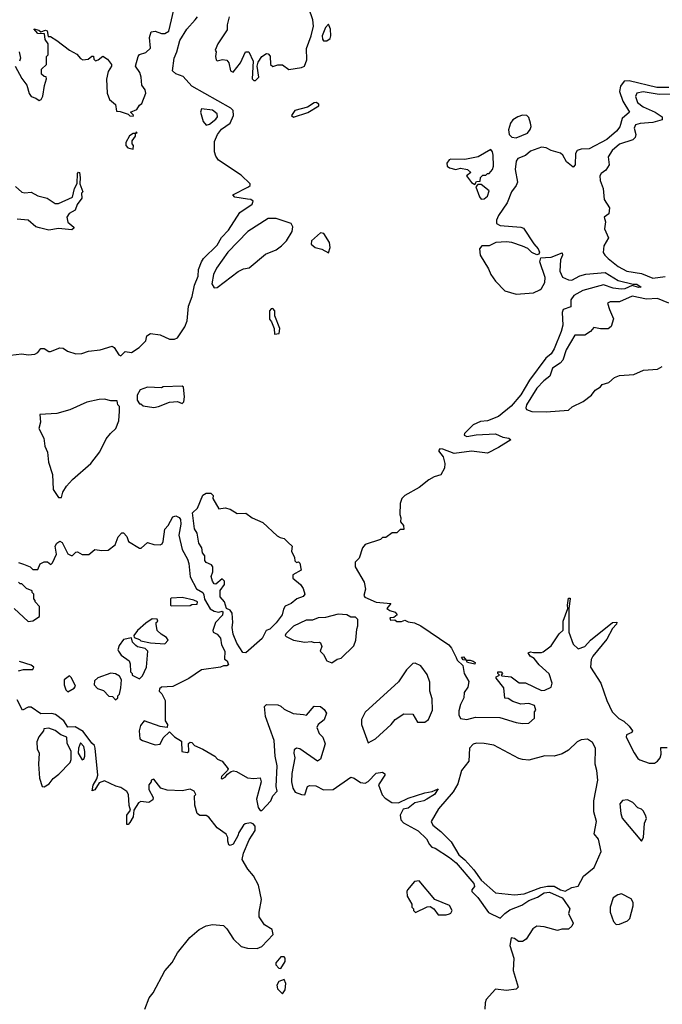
# Model space of a CAD drawing. Extents: x 2494106 to 2685573, y 758056 to 915185.
# Tile 260 of 507: x 2604552 to 2608595, y 831855 to 838047. Entities that reach past the tile are written whole.
import ezdxf

# ---------------------------------------------------------------- set-up
doc = ezdxf.new("R2010")
doc.units = 0

msp = doc.modelspace()

# ---------------------------------------------------------------- linework, layer by layer
at = {"layer": '0CON05XD'}
for points in [[(2605105, 837797.5), (2605130, 837765), (2605130, 837755), (2605108.3, 837721.7), (2605097, 837673), (2605102.5, 837585), (2605116.7, 837545), (2605154.1, 837514.1), (2605161.7, 837471.7), (2605185, 837470), (2605233.6, 837453.6), (2605245, 837442.5), (2605265, 837440), (2605267, 837447), (2605250, 837465), (2605288.3, 837481.7), (2605305, 837510), (2605320, 837520), (2605346.2, 837585), (2605341.2, 837605), (2605321.2, 837635), (2605316.1, 837686.1), (2605306.7, 837715), (2605280, 837755), (2605297.5, 837815), (2605305, 837827.5), (2605345, 837841.2), (2605375, 837867.5), (2605368.6, 837935), (2605378.8, 837971.2), (2605405, 837974.3), (2605445, 837960), (2605465, 837959.5), (2605491.1, 837975), (2605529.5, 838145)], [(2605870, 838065), (2605857.5, 838015), (2605856.4, 837983.6), (2605797.5, 837895), (2605782.5, 837855), (2605787.5, 837845), (2605783.3, 837815), (2605787.5, 837795), (2605795, 837787.5), (2605827, 837797), (2605855, 837792.5), (2605866.7, 837775), (2605877.5, 837725), (2605895, 837717.5), (2605942, 837775), (2605973.3, 837845), (2605993.6, 837843.6), (2606021.2, 837785), (2606014.2, 837675), (2606023.9, 837663.9), (2606035, 837663.8), (2606055.7, 837685), (2606046, 837755), (2606051.4, 837778.6), (2606075, 837816.2), (2606105, 837833.3), (2606115, 837832.5), (2606127.7, 837817.7), (2606130, 837765), (2606145, 837752), (2606175, 837762), (2606205, 837762.5), (2606245, 837732.5), (2606325, 837745.4), (2606344.4, 837755), (2606358.2, 837795), (2606357.1, 837865), (2606384.6, 837945.4), (2606400, 838005), (2606397.1, 838045), (2606371.7, 838118.3)], [(2604495, 835936.7), (2604565, 835946.2), (2604605, 835938.8), (2604646.1, 835943.9), (2604665.9, 835954.1), (2604685, 835980), (2604705, 835978.8), (2604735, 835960), (2604745, 835960), (2604805, 835983.8), (2604825, 835981.2), (2604852.7, 835962.7), (2604905, 835945.8), (2604943, 835947), (2604985, 835962.9), (2605058.7, 835971.3), (2605133.9, 835993.9), (2605146.1, 835986.1), (2605175, 835940), (2605187.1, 835932.9), (2605215, 835960), (2605255, 835954), (2605303.3, 835985), (2605345, 836027.5), (2605350.8, 836059.2), (2605375, 836072.5), (2605435, 836064.2), (2605495, 836037.5), (2605525, 836037.5), (2605545, 836045.8), (2605590.6, 836115), (2605606.4, 836153.6), (2605613.3, 836245), (2605637.5, 836305), (2605651.7, 836378.3), (2605675.5, 836434.5), (2605677.1, 836475), (2605695.7, 836525), (2605709.2, 836545), (2605795, 836628.8), (2605822.5, 836677.5), (2605865, 836724), (2605936, 836835), (2606015, 836886.7), (2606020, 836905), (2606006.7, 836915), (2605985, 836918.1), (2605905, 836930), (2605893.3, 836945), (2605992, 836995), (2606002.5, 837005), (2606002.9, 837015), (2605945, 837069.7), (2605802.5, 837162.5), (2605785, 837188.9), (2605777.4, 837215), (2605778.5, 837281.5), (2605795.4, 837325), (2605822.3, 837357.7), (2605875, 837395.8), (2605898, 837445), (2605895, 837475.8), (2605881.1, 837491.1), (2605635, 837628.1), (2605580.3, 837690.3), (2605535, 837706), (2605512.5, 837725), (2605523.6, 837805), (2605541.4, 837845), (2605558.6, 837915), (2605603.7, 837986.3), (2605656, 838045), (2605670, 838065)], [(2604524.2, 837754.2), (2604565, 837677.5), (2604597.5, 837635), (2604611.7, 837581.7), (2604625, 837563.3), (2604653.6, 837553.6), (2604675, 837537.5), (2604687.5, 837545), (2604696.7, 837565), (2604707, 837633), (2604720, 837675), (2604718.3, 837688.3), (2604705, 837690), (2604690, 837705), (2604690, 837735), (2604720, 837765), (2604720, 837815), (2604730, 837825), (2604730, 837895), (2604713, 837923), (2604708.3, 837958.3), (2604665, 837960), (2604641.7, 837988.3), (2604671.7, 837981.7), (2604685, 837970), (2604715, 837980), (2604725, 837977.5), (2604731.7, 837941.7), (2604745, 837940), (2604786.1, 837916.1), (2604864.2, 837854.2), (2604910.7, 837830.7), (2604935, 837802.5), (2604950, 837795), (2604981.7, 837798.3), (2605005, 837817.5), (2605016.7, 837816.7), (2605018.3, 837798.3), (2605028.3, 837788.3), (2605046.1, 837793.9), (2605075, 837816.7), (2605105, 837797.5)], [(2606485, 837913.8), (2606505, 837928.8), (2606509.4, 837945), (2606506.6, 837986.6), (2606495, 838017.5), (2606475, 837997.5), (2606454, 837945), (2606456.2, 837925), (2606464.1, 837914.1), (2606485, 837913.8)], [(2604547.5, 837845), (2604557.5, 837805), (2604550, 837785)], [(2608635, 837619.6), (2608560.4, 837620.4), (2608387.2, 837662.8), (2608355, 837659.2), (2608331.9, 837628.1), (2608324.6, 837595), (2608346.2, 837535), (2608387.5, 837465), (2608342.5, 837425), (2608327.1, 837372.9), (2608307.1, 837345), (2608245, 837293.1), (2608135, 837234.2), (2608085, 837233.5), (2608060, 837225), (2608048.5, 837205), (2608046.4, 837133.6), (2608035, 837118.8), (2607991.9, 837151.9), (2607970, 837195), (2607955, 837206.7), (2607895, 837223.5), (2607865, 837240), (2607835, 837244.4), (2607765, 837220.8), (2607735, 837192), (2607685.7, 837174.3), (2607675, 837156.7), (2607668.8, 837105), (2607684.5, 837025.5), (2607674.4, 837005), (2607645.3, 836964.7), (2607618.7, 836895), (2607564.6, 836815), (2607551.8, 836785), (2607552.5, 836765), (2607575, 836752.2), (2607705, 836742.5), (2607721.2, 836735), (2607786.2, 836636.2), (2607813.3, 836605), (2607822.5, 836585), (2607818.3, 836571.7), (2607805, 836567.5), (2607775, 836583.3), (2607748.8, 836608.8), (2607715, 836622), (2607647.5, 836645), (2607615, 836649.5), (2607546.7, 836645), (2607505, 836624.3), (2607460, 836625), (2607444.5, 836605.5), (2607448.1, 836565), (2607500.5, 836480.5), (2607515, 836443.3), (2607545, 836401.5), (2607605, 836340.8), (2607675, 836320.8), (2607785, 836330), (2607825, 836346.9), (2607835, 836357.1), (2607855.4, 836395), (2607857.8, 836425), (2607823.3, 836525), (2607830, 836550), (2607859.3, 836550.7), (2607895.7, 836554.3), (2607965, 836580), (2607967.5, 836565), (2607953.8, 836536.2), (2607949.4, 836465), (2607967.8, 836427.8), (2608005, 836410.4), (2608025, 836407.9), (2608075, 836436.4), (2608113.5, 836446.5), (2608235, 836456.7), (2608316.7, 836406.7), (2608412.5, 836382.5), (2608435, 836382.5), (2608462.5, 836365), (2608445, 836362.2), (2608405, 836374.4), (2608358.8, 836355), (2608335, 836352.5), (2608285, 836359.2), (2608225, 836379.6), (2608095, 836344.1), (2608038.3, 836311.7), (2608020, 836285), (2608019.1, 836240.9), (2607970.8, 836225), (2607965.7, 836205), (2607968.5, 836125), (2607959.1, 836085), (2607915, 835976.9), (2607894.7, 835945.3), (2607862.8, 835917.2), (2607759.6, 835780.4), (2607705, 835687.5), (2607645, 835615.6), (2607565, 835551.9), (2607495, 835524.2), (2607451.1, 835518.9), (2607405, 835498.6), (2607351.2, 835445), (2607347.5, 835435), (2607365, 835426.2), (2607424.3, 835435.7), (2607545, 835442), (2607591.7, 835421.7), (2607630, 835415), (2607642.5, 835405), (2607564.6, 835355.4), (2607495, 835320), (2607395, 835333.2), (2607285, 835318.5), (2607215, 835345.5), (2607195, 835347.1), (2607187.1, 835335), (2607216.7, 835296.7), (2607225.8, 835255.8), (2607224.2, 835225.8), (2607200.9, 835185), (2607158.8, 835171.2)], [(2608715, 837580.3), (2608575, 837576.5), (2608475, 837592.1), (2608434.6, 837585.4), (2608425.7, 837564.3), (2608439.4, 837525), (2608475, 837497.9), (2608550.8, 837465), (2608594.2, 837435), (2608593.1, 837416.9), (2608535, 837399.2), (2608456.2, 837393.8), (2608426, 837385), (2608416.9, 837365), (2608427.3, 837325), (2608424.4, 837305), (2608408.7, 837291.3), (2608326.3, 837263.7), (2608279.2, 837225), (2608254, 837185), (2608260, 837135), (2608238.8, 837101.2), (2608210.7, 837079.3), (2608202.5, 837065), (2608203.3, 837035), (2608223.3, 836985), (2608230, 836915), (2608263, 836863), (2608257.5, 836825), (2608230, 836805), (2608236.7, 836775), (2608230.7, 836730.7), (2608256.7, 836675), (2608227.5, 836625), (2608223.6, 836583.6), (2608232.5, 836565), (2608253.3, 836545), (2608318, 836495), (2608371.2, 836465), (2608465, 836451.5), (2608535, 836420.8), (2608612, 836432)], [(2605725, 837384), (2605745, 837389.2), (2605785, 837421.4), (2605795.5, 837435), (2605794.3, 837455), (2605765, 837476.7), (2605695, 837486), (2605688.8, 837465), (2605705.9, 837405.9), (2605725, 837384)], [(2606275, 837433.3), (2606365, 837463.1), (2606433.3, 837505), (2606433.3, 837515), (2606417.5, 837525), (2606405, 837524), (2606363, 837497), (2606282.5, 837475), (2606262.5, 837445), (2606275, 837433.3)], [(2607675, 837303.3), (2607747, 837333), (2607764.2, 837355.8), (2607770, 837375), (2607766.5, 837395), (2607755, 837432), (2607742, 837445), (2607715, 837445.8), (2607685, 837436.8), (2607655, 837416.8), (2607640.6, 837395), (2607627.3, 837355), (2607630.6, 837325), (2607648.3, 837308.3), (2607675, 837303.3)], [(2605265, 837232.5), (2605267.5, 837255), (2605260, 837265), (2605260, 837285), (2605280, 837315), (2605280, 837330), (2605290, 837335), (2605285, 837340), (2605280, 837330), (2605265, 837330), (2605243.6, 837316.4), (2605220, 837275), (2605220, 837255), (2605231.7, 837241.7), (2605265, 837232.5)], [(2607415, 837010), (2607425, 837030), (2607448.3, 837031.7), (2607450, 837055), (2607465, 837070), (2607485, 837070), (2607495, 837080), (2607505, 837080), (2607527.5, 837105), (2607532.5, 837125), (2607530, 837195), (2607527.5, 837215), (2607515, 837230), (2607436.4, 837183.6), (2607353, 837167), (2607265, 837168.9), (2607254, 837165), (2607239.2, 837145), (2607242, 837125), (2607255.9, 837114.1), (2607295, 837104.4), (2607325, 837113.3), (2607370, 837105), (2607390, 837085), (2607362.5, 837065), (2607395, 837022.5), (2607415, 837010)], [(2604525, 836996.9), (2604565, 836962.5), (2604585, 836958.6), (2604625, 836962.9), (2604665, 836939.2), (2604725, 836924), (2604775, 836891.2), (2604795, 836890), (2604885, 836930), (2604896.9, 836985), (2604912.9, 837017.1), (2604915, 837080), (2604922, 837088), (2604927.1, 837085), (2604932.5, 837055), (2604930, 837015), (2604950, 836965), (2604940, 836955), (2604943.8, 836925), (2604913.3, 836885), (2604901.2, 836848.8), (2604862.1, 836827.9), (2604847.5, 836805), (2604855, 836772.5), (2604891.7, 836741.7), (2604892.5, 836735), (2604880, 836725), (2604795, 836733.8), (2604736.1, 836723.9), (2604677, 836737), (2604653.9, 836743.9), (2604605, 836786.7), (2604535, 836793.3)], [(2607455, 836917.5), (2607475, 836921.2), (2607495, 836937.5), (2607505, 836970), (2607455, 837010), (2607435, 837010), (2607422.5, 836995), (2607445, 836932.5), (2607455, 836917.5)], [(2605775, 836360), (2605795, 836362.2), (2605927.1, 836462.9), (2605960.7, 836479.3), (2605995, 836486.5), (2606098.4, 836571.6), (2606165, 836600.4), (2606198.9, 836625), (2606230, 836655), (2606266.9, 836715), (2606270, 836745), (2606259.2, 836765), (2606165, 836796.4), (2606115, 836797.1), (2605986.2, 836715), (2605862, 836585), (2605789.2, 836485), (2605770.8, 836445), (2605761.4, 836385), (2605775, 836360)], [(2606495, 836580), (2606505.6, 836615), (2606501.9, 836645), (2606465, 836701.2), (2606444.2, 836705.8), (2606386.7, 836655), (2606386.2, 836635), (2606411.2, 836615), (2606453.5, 836603.5), (2606495, 836580)], [(2608635, 836264.1), (2608565, 836292.7), (2608495, 836288.4), (2608405, 836307.5), (2608325, 836272), (2608267, 836273), (2608250, 836265), (2608262.5, 836225), (2608287.5, 836165), (2608273, 836117), (2608255, 836102.5), (2608205, 836102.5), (2608165, 836110), (2608143.9, 836086.1), (2608107.7, 836062.3), (2608045, 836062), (2607989.1, 835970.9), (2607969.4, 835905), (2607952.9, 835887.1), (2607904.3, 835855), (2607887.5, 835805), (2607848.6, 835775), (2607805, 835729.4), (2607740, 835625), (2607735.8, 835605.8), (2607741.2, 835595), (2607773.2, 835583.2), (2607865, 835580.8), (2608005, 835590.8), (2608027.7, 835612.3), (2608096.7, 835645), (2608150, 835685), (2608172.3, 835717.7), (2608205, 835737.5), (2608217, 835753), (2608257.5, 835765), (2608295, 835797.5), (2608325, 835808.8), (2608415, 835816.2), (2608477.3, 835842.7), (2608565, 835850), (2608595, 835866.2)], [(2606155, 836070), (2606185, 836072.5), (2606188.8, 836105), (2606157.5, 836185), (2606157.5, 836215), (2606145, 836230), (2606135, 836227.5), (2606122.5, 836215), (2606123, 836163), (2606137, 836147), (2606152.5, 836105), (2606155, 836070)], [(2605395, 835607.5), (2605425, 835613.3), (2605495, 835642.5), (2605545, 835646.7), (2605575, 835633.3), (2605585, 835643.3), (2605589.1, 835675), (2605582.5, 835735), (2605575, 835742.5), (2605455, 835737.5), (2605445, 835732.5), (2605355, 835736.7), (2605310.7, 835719.3), (2605290, 835685), (2605290, 835655), (2605305, 835630), (2605315, 835630), (2605328.3, 835618.3), (2605395, 835607.5)], [(2604795, 835041.4), (2604815, 835042.5), (2604824.2, 835075.8), (2604845.9, 835114.1), (2604884.1, 835155.9), (2605000, 835255), (2605055, 835330), (2605095, 835410), (2605122.5, 835445), (2605157.5, 835475), (2605176.4, 835523.6), (2605180, 835585), (2605180, 835615), (2605170, 835625), (2605165, 835650), (2605125, 835650), (2605085, 835660), (2605051.7, 835658.3), (2604975, 835641.2), (2604866.4, 835593.6), (2604785, 835570), (2604677.5, 835565), (2604682.7, 835515), (2604672.5, 835475), (2604704.5, 835415), (2604710, 835365), (2604727.4, 835327.4), (2604733.5, 835263.5), (2604757.2, 835187.3), (2604762.8, 835092.7), (2604795, 835041.4)], [(2607158.8, 835171.2), (2607125, 835153.2), (2607066, 835104), (2606975, 835054.6), (2606955.4, 835035), (2606944.6, 835005), (2606943.8, 834935), (2606950, 834915), (2606948.3, 834888.3), (2606967.5, 834865), (2606968.3, 834841.7), (2606945, 834840), (2606925, 834820), (2606895, 834820), (2606855, 834790), (2606835, 834790), (2606821.7, 834778.3), (2606725, 834746.2), (2606709.2, 834725), (2606688.6, 834661.4), (2606663.3, 834635), (2606663, 834607), (2606719.3, 834509.3), (2606726.7, 834465), (2606717.5, 834425), (2606722.5, 834415), (2606793.6, 834383.6), (2606886.1, 834376.1), (2606862.5, 834345), (2606880.5, 834330.5), (2606915, 834320), (2606927.5, 834305), (2606905, 834287.5), (2606880, 834285), (2606885, 834270), (2606911.7, 834271.7), (2606925, 834262.5), (2606955, 834262.5), (2606975, 834270), (2606995, 834260), (2607035, 834253.8), (2607075, 834234.2), (2607251.2, 834115), (2607268.8, 834095), (2607297.5, 834035), (2607305, 834020), (2607340, 833985), (2607347.5, 833935), (2607377.5, 833885), (2607371.7, 833848.3), (2607347.5, 833815), (2607347, 833783), (2607325, 833740), (2607315, 833700), (2607313.8, 833675), (2607325, 833652.5), (2607365, 833646.7), (2607420.3, 833659.7), (2607571.7, 833658.3), (2607675, 833626.7), (2607715, 833620), (2607755, 833622.5), (2607790, 833655), (2607790, 833695), (2607800, 833705), (2607790, 833735), (2607755, 833747.5), (2607705, 833742.5), (2607655, 833760), (2607625, 833777.5), (2607605, 833780), (2607597.5, 833845), (2607550, 833905), (2607550, 833915), (2607570, 833925), (2607560, 833935), (2607560, 833945), (2607580, 833945), (2607590, 833935), (2607580, 833925), (2607585, 833920), (2607645, 833913.8), (2607695, 833876.2), (2607735, 833875.7), (2607835, 833828), (2607855, 833830), (2607895, 833850), (2607902.5, 833875), (2607883, 833933), (2607820.7, 833990.7), (2607789.5, 834029.5), (2607764.1, 834044.1), (2607750, 834065), (2607765, 834072.5), (2607785, 834067.5), (2607835, 834067.5), (2607845, 834072.5), (2607895, 834110), (2607945.8, 834184.2), (2607971.7, 834208.3), (2607970.8, 834265), (2608000, 834345), (2607997.5, 834365), (2608005, 834410), (2608015, 834410), (2608016, 834405), (2608006.7, 834345), (2608007.5, 834195), (2608035, 834120), (2608065, 834090), (2608107.5, 834105), (2608142.5, 834145), (2608282.5, 834255), (2608308.3, 834258.3), (2608306.7, 834245), (2608280.8, 834219.2), (2608245, 834151.2), (2608157.5, 834045), (2608147, 834023), (2608142.5, 833975), (2608208.1, 833875), (2608246.2, 833765), (2608278.8, 833695), (2608321.7, 833651.7), (2608352, 833635), (2608386.7, 833605), (2608407.5, 833575), (2608402.5, 833565), (2608370.6, 833549.4), (2608368, 833535), (2608417.4, 833437.4), (2608441.1, 833401.1), (2608453, 833393), (2608512.1, 833372.1), (2608545, 833370.6), (2608565, 833383.3), (2608581.5, 833405), (2608587.9, 833427.9), (2608585, 833470), (2608625, 833469.4)], [(2605975, 834064.2), (2605955, 834067.5), (2605917.1, 834125), (2605895, 834182.5), (2605888, 834225), (2605893.8, 834255), (2605888.8, 834315), (2605875, 834333.8), (2605853.3, 834345), (2605840, 834385), (2605813.6, 834416.4), (2605813, 834457), (2605840, 834495), (2605840, 834515), (2605825, 834530), (2605785, 834497.5), (2605775, 834500), (2605764.4, 834515), (2605755.8, 834545), (2605766.7, 834575), (2605766.4, 834606.4), (2605759.3, 834619.3), (2605725, 834633.8), (2605716.2, 834645), (2605716.7, 834675), (2605702, 834695), (2605698, 834725), (2605678.6, 834755), (2605667.5, 834817.5), (2605652.5, 834845), (2605640, 834945), (2605671.2, 834975), (2605705, 835057.5), (2605725, 835070), (2605755, 835070), (2605770, 835055), (2605767.5, 835035), (2605805, 834970), (2605845, 834976.2), (2605875, 834968.8), (2605920.7, 834940.7), (2605975, 834942.5), (2606014.1, 834914.1), (2606081.2, 834885), (2606170.9, 834800.9), (2606190, 834790), (2606216.7, 834785), (2606240, 834760), (2606266.2, 834735), (2606262.5, 834705), (2606280, 834665), (2606283, 834643), (2606293, 834633), (2606306.7, 834636.7), (2606315, 834630), (2606322.5, 834585), (2606270, 834555), (2606270, 834535), (2606317.5, 834495), (2606335, 834470), (2606345, 834433.3), (2606335, 834420), (2606295.8, 834404.2), (2606260, 834375), (2606222.3, 834357.7), (2606210.9, 834339.1), (2606202.9, 834305), (2606165, 834254.2), (2606126.2, 834215), (2606102.5, 834205), (2606077.5, 834155), (2605975, 834064.2)], [(2604575, 834622.5), (2604617, 834607), (2604635, 834590), (2604665, 834590), (2604680, 834625), (2604705, 834636.7), (2604726.7, 834636.7), (2604748.3, 834621.7), (2604758.3, 834631.7), (2604782.5, 834685), (2604776, 834735), (2604785.8, 834754.2), (2604805, 834767.5), (2604818.3, 834758.3), (2604855, 834687.5), (2604875, 834677.5), (2604885, 834677.5), (2604905, 834697.5), (2604915, 834700), (2604945, 834683.3), (2604986.2, 834683.8), (2605025, 834716), (2605067.7, 834707.7), (2605108.3, 834711.7), (2605152.5, 834745), (2605171.2, 834795), (2605195, 834818.8), (2605205, 834820), (2605225, 834796.7), (2605236, 834765), (2605305, 834723.8), (2605315.8, 834724.2), (2605355, 834758), (2605395.7, 834745.7), (2605435.8, 834744.2), (2605448.3, 834751.7), (2605454.5, 834765.5), (2605465, 834843.8), (2605486.7, 834865), (2605515, 834920), (2605535, 834926.2), (2605555, 834916.2), (2605562.7, 834902.7), (2605565.6, 834874.4), (2605554, 834805), (2605573.8, 834715), (2605607.5, 834655), (2605616.4, 834626.4), (2605623.6, 834543.6), (2605665, 834467.5), (2605703.8, 834445), (2605709.7, 834429.7), (2605713.6, 834403.6), (2605751.1, 834341.1), (2605776.2, 834326.2), (2605805, 834321.9), (2605825, 834326.2), (2605830, 834320), (2605827.6, 834302.4), (2605784.2, 834255), (2605767.5, 834205), (2605770, 834195), (2605795, 834183.3), (2605815, 834156.7), (2605820.8, 834115), (2605842, 834075), (2605840, 834025), (2605857.5, 834015), (2605865, 833990), (2605855, 833982.5), (2605835, 833983.3), (2605815.5, 833974.5), (2605695, 833957.5), (2605615.5, 833904.5), (2605515, 833852.5), (2605445, 833850), (2605431.7, 833838.3), (2605430, 833825), (2605447, 833807), (2605466.1, 833766.1), (2605467, 833637), (2605482.5, 833615), (2605480, 833595), (2605435, 833602.5), (2605335, 833637.5), (2605312.3, 833607.7), (2605303.8, 833575), (2605307.5, 833525), (2605325, 833513.3), (2605405, 833487.5), (2605435, 833490), (2605455, 833530), (2605495, 833567.5), (2605526, 833536), (2605568.8, 833508.8), (2605572.5, 833445), (2605605, 833437.5), (2605616.7, 833445), (2605613.8, 833495), (2605625, 833503.8), (2605635, 833501.2), (2605652.6, 833482.6), (2605705, 833460), (2605778.8, 833415), (2605796.9, 833396.9), (2605825.8, 833385), (2605862.5, 833335), (2605860, 833325), (2605821.7, 833288.3), (2605820, 833275), (2605825, 833272.5), (2605845, 833282.5), (2605858.3, 833301.7), (2605881.7, 833318.3), (2605897.7, 833322.3), (2605915, 833318.9), (2605985, 833278.5), (2606025, 833274.4), (2606065, 833280), (2606071.1, 833255), (2606040.8, 833145), (2606052.8, 833092.8), (2606065, 833074), (2606075, 833074), (2606132, 833135), (2606145, 833166.7), (2606171.2, 833195), (2606166.2, 833225), (2606170.9, 833355), (2606158.9, 833415), (2606153.6, 833513.6), (2606098.8, 833665), (2606093, 833727), (2606105, 833740), (2606175, 833737.5), (2606195, 833730), (2606215, 833710), (2606273, 833683), (2606337, 833677), (2606356.1, 833673.9), (2606405, 833730), (2606445, 833727.5), (2606468.3, 833708.3), (2606482.5, 833685), (2606467, 833643), (2606430, 833615), (2606421.2, 833595), (2606435, 833557.5), (2606460, 833535), (2606472.7, 833492.7), (2606445, 833396.7), (2606425, 833383.8), (2606315, 833462.5), (2606294.1, 833465.9), (2606278.8, 833455), (2606275.8, 833435), (2606282.5, 833405), (2606263.1, 833306.9), (2606261.2, 833255), (2606270.8, 833215), (2606285, 833188.8), (2606325, 833174), (2606345, 833173.3), (2606362.5, 833225), (2606375, 833230), (2606415, 833228.8), (2606464, 833204), (2606523.3, 833206.7), (2606635, 833283.5), (2606656.6, 833276.6), (2606695, 833250), (2606725, 833245.7), (2606745, 833255.8), (2606795, 833307.8), (2606833.9, 833313.9), (2606850, 833305), (2606848.8, 833295), (2606809.4, 833235), (2606832.4, 833172.4), (2606850.7, 833150.7), (2606893.8, 833123.8), (2606935, 833122.2), (2606995, 833150.9), (2607101.2, 833185), (2607147.3, 833192.7), (2607185, 833210), (2607161.2, 833175), (2607113.8, 833145), (2607095, 833134.3), (2607038.8, 833121.2), (2606995, 833088.9), (2606965, 833082), (2606945.7, 833045), (2606950, 833015), (2606967.1, 832997.1), (2607059.2, 832945), (2607111.2, 832895), (2607129.3, 832859.3), (2607145, 832842.5), (2607165, 832836.2), (2607255, 832779.1), (2607296.9, 832745), (2607408.5, 832615), (2607414, 832595), (2607397.5, 832575), (2607397.5, 832565), (2607435, 832526.7), (2607501.9, 832431.9), (2607575, 832397.5), (2607604.3, 832425.7), (2607635, 832449.3), (2607711.6, 832478.4), (2607755, 832508.4), (2607810.6, 832529.4), (2607850.8, 832555), (2607885, 832559.6), (2607964, 832525), (2607974.2, 832515), (2608012.5, 832455), (2608004.2, 832425), (2608034.4, 832365), (2608025, 832345.8), (2608005, 832328.1), (2607962.3, 832327.7), (2607935, 832320), (2607851.7, 832341.7), (2607805, 832345.7), (2607781.2, 832328.8), (2607738.9, 832265), (2607715, 832249.5), (2607690.7, 832250.7), (2607665, 832268.8), (2607645, 832272.5), (2607635.6, 832225), (2607660.4, 832145), (2607657, 832067), (2607687.3, 831962.7), (2607675, 831950.8), (2607615, 831941.8), (2607545, 831950), (2607487.1, 831885), (2607480, 831865), (2607478.6, 831825)], [(2604545, 834632.5), (2604575, 834622.5)], [(2604517.5, 834345), (2604605, 834263.3), (2604635, 834266.7), (2604676.4, 834293.6), (2604677, 834357), (2604650, 834385), (2604650, 834395), (2604640, 834405), (2604640, 834435), (2604630, 834445), (2604630, 834455), (2604595, 834470), (2604565, 834500), (2604555, 834500), (2604545, 834510)], [(2605505, 834360), (2605625, 834362.5), (2605635, 834370), (2605668.3, 834371.7), (2605670, 834385), (2605647, 834397), (2605575, 834412.5), (2605505, 834410), (2605500, 834405), (2605500, 834365), (2605505, 834360)], [(2605465, 834122.5), (2605486.7, 834145), (2605475, 834162.5), (2605441.7, 834181.7), (2605417.5, 834205), (2605410, 834245), (2605410, 834255), (2605420, 834265), (2605417, 834277), (2605385, 834280), (2605345, 834252.5), (2605293.6, 834206.4), (2605270, 834175), (2605271.7, 834161.7), (2605305, 834150), (2605315, 834140), (2605375, 834127.5), (2605465, 834122.5)], [(2606515, 834003.3), (2606550, 834025), (2606575, 834032.5), (2606655, 834110), (2606667.5, 834145), (2606672.5, 834215), (2606680, 834235), (2606680, 834275), (2606665, 834290), (2606635, 834290), (2606610, 834305), (2606555, 834308.6), (2606475, 834286.9), (2606430, 834285), (2606395, 834270.8), (2606355, 834270), (2606275, 834233.6), (2606226.7, 834185), (2606222.5, 834175), (2606227.6, 834167.6), (2606275, 834145.6), (2606345, 834132.5), (2606385, 834137.5), (2606405, 834130), (2606435, 834132.5), (2606445, 834127.5), (2606453.3, 834105), (2606442.5, 834075), (2606464.1, 834054.1), (2606485, 834014), (2606515, 834003.3)], [(2605305, 833902.5), (2605325, 833920), (2605348.8, 833975), (2605357.5, 834075), (2605341.7, 834091.7), (2605293, 834103), (2605281.7, 834111.7), (2605261.7, 834131.7), (2605255, 834160), (2605205, 834150), (2605178.3, 834111.7), (2605170, 834085), (2605172.5, 834075), (2605190.7, 834050.7), (2605240, 834015), (2605247.5, 833995), (2605250, 833945), (2605260, 833935), (2605260, 833925), (2605305, 833902.5)], [(2607415, 833993.3), (2607370, 834005), (2607360, 834020), (2607341.7, 834021.7), (2607331.7, 834038.3), (2607345, 834040), (2607360, 834020), (2607385, 834020), (2607405, 834012.5), (2607416.7, 834005), (2607415, 833993.3)], [(2604545, 833952.5), (2604575, 833960), (2604635, 833960), (2604640, 833975), (2604625, 833987.5), (2604551.2, 834011.2)], [(2606745, 833500), (2606790, 833525), (2606890, 833615), (2606914.1, 833645.9), (2606968.3, 833681.7), (2607025, 833680), (2607055, 833630), (2607101.7, 833628.3), (2607123, 833647), (2607150, 833705), (2607146.7, 833775), (2607132.5, 833825), (2607131.7, 833881.7), (2607115, 833930), (2607075, 833982.5), (2607039.3, 833999.3), (2607025, 833997.5), (2606985, 833957.5), (2606935, 833882.5), (2606725, 833691.2), (2606702, 833645), (2606702, 833615), (2606745, 833500)], [(2604855, 833820), (2604895, 833842.5), (2604902.5, 833855), (2604878.8, 833908.8), (2604865, 833920), (2604832.5, 833895), (2604832.5, 833865), (2604843, 833833), (2604855, 833820)], [(2605155, 833770), (2605168.3, 833781.7), (2605170, 833795), (2605180, 833805), (2605187.5, 833845), (2605192.5, 833895), (2605179.3, 833919.3), (2605155, 833933.3), (2605125, 833936.7), (2605043, 833907), (2605021.7, 833888.3), (2605020, 833865), (2605041.7, 833841.7), (2605078.3, 833828.3), (2605111.7, 833791.7), (2605135, 833790), (2605155, 833770)], [(2605340, 831825), (2605365.6, 831895), (2605392.4, 831927.6), (2605465.3, 832064.7), (2605511.3, 832118.7), (2605545, 832179.2), (2605621.4, 832275), (2605681.2, 832325), (2605725, 832348.8), (2605765, 832357.5), (2605835, 832350), (2605855, 832330), (2605897.5, 832265), (2605945, 832217.5), (2605985, 832207.5), (2606045, 832206.7), (2606075, 832217.5), (2606146.2, 832295), (2606141.2, 832325), (2606092.5, 832355), (2606057.5, 832405), (2606057.5, 832435), (2606072.5, 832515), (2606053.3, 832605), (2606023.6, 832663.6), (2605986.7, 832705), (2605952.5, 832765), (2605960.8, 832805), (2605995, 832890), (2606033, 832947), (2606032.7, 832975), (2606020.1, 832990.1), (2606005, 832996.4), (2605970.9, 832989.1), (2605959.2, 832980.8), (2605930.8, 832935), (2605925, 832913.8), (2605895, 832862.5), (2605875, 832854), (2605867.7, 832857.7), (2605861.7, 832881.7), (2605861.2, 832905), (2605850, 832925), (2605793.5, 832965), (2605741.5, 833031.5), (2605725, 833042.5), (2605685, 833041.9), (2605668.8, 833055), (2605653, 833107), (2605652.5, 833165), (2605660, 833175), (2605650, 833195), (2605625, 833207.5), (2605575, 833196.7), (2605480.7, 833200.7), (2605440, 833215), (2605395, 833270), (2605380, 833265), (2605380, 833255), (2605363.3, 833235), (2605364, 833205), (2605391.2, 833155), (2605389.7, 833140.3), (2605365, 833123.5), (2605315, 833130), (2605298.9, 833121.1), (2605270.8, 833075), (2605265, 833034), (2605245, 832998), (2605235, 832986), (2605226.4, 832986.4), (2605225.5, 833045), (2605250, 833075), (2605241.1, 833105), (2605235.4, 833175.4), (2605225, 833192.9), (2605188.2, 833218.2), (2605156, 833226), (2605085, 833260), (2605051.7, 833248.3), (2605025, 833204.2), (2605007.5, 833197.5), (2605015, 833233.3), (2605037.6, 833272.4), (2605043.6, 833295), (2605027.5, 833465), (2605022.5, 833482.5), (2605005, 833496.7), (2604950.9, 833570.9), (2604900.8, 833600.8), (2604855, 833598.1), (2604828.5, 833638.5), (2604777.1, 833677.1), (2604755, 833684.5), (2604685, 833681.4), (2604623.6, 833723.6), (2604605, 833723.3), (2604570, 833705), (2604535, 833770)], [(2604705, 833222.5), (2604737.7, 833242.3), (2604763.3, 833275), (2604797.7, 833302.3), (2604868.8, 833375), (2604875.5, 833394.5), (2604876, 833446), (2604851.4, 833495), (2604848, 833535), (2604810.5, 833550.5), (2604775, 833576.9), (2604735, 833592), (2604703.6, 833586.4), (2604702.5, 833575), (2604673, 833537), (2604660, 833505), (2604662.3, 833462.3), (2604673.3, 833435), (2604670, 833365), (2604677, 833277), (2604692.5, 833225), (2604705, 833222.5)], [(2604945, 833392.5), (2604955, 833397.5), (2604962, 833415), (2604962.5, 833445), (2604955, 833475.8), (2604935, 833500), (2604922.1, 833465), (2604920.4, 833435), (2604945, 833392.5)], [(2607665, 832544.2), (2607725, 832548.9), (2607831, 832589), (2607872.2, 832597.8), (2607915, 832598.4), (2607955, 832574.7), (2607983.5, 832566.5), (2608025, 832590.5), (2608065, 832597.7), (2608099.3, 832660.7), (2608165.7, 832715), (2608211.2, 832815), (2608193.9, 832893.9), (2608166.4, 832926.4), (2608180, 833005), (2608163.3, 833065), (2608163.3, 833135), (2608190, 833265), (2608183.8, 833325), (2608172, 833365), (2608174.3, 833465), (2608155, 833501.2), (2608125, 833522), (2608085, 833518), (2608060, 833505), (2608005, 833453.3), (2607965, 833430), (2607915, 833416), (2607855, 833417.8), (2607755, 833390.9), (2607715.3, 833395.3), (2607691.5, 833401.5), (2607535, 833485.6), (2607475, 833495.4), (2607425, 833496.5), (2607405, 833490), (2607382.5, 833465), (2607376.7, 833383.3), (2607331.8, 833325), (2607308.7, 833241.3), (2607278.7, 833191.3), (2607186.9, 833085), (2607140.8, 833005), (2607151.3, 832981.3), (2607202.1, 832942.1), (2607266.4, 832876.4), (2607314.5, 832795), (2607353, 832763), (2607409.6, 832699.6), (2607455, 832635.6), (2607545, 832556.7), (2607665, 832544.2)], [(2608465, 832880), (2608477.5, 832905), (2608482.5, 832995), (2608495.8, 833024.2), (2608488.8, 833045), (2608475, 833072.5), (2608465, 833082.5), (2608440.7, 833090.7), (2608410, 833125), (2608375, 833140), (2608345, 833137.5), (2608327.5, 833115), (2608333.9, 833053.9), (2608343.3, 833025), (2608465, 832880)], [(2607235, 832416.7), (2607255, 832423.3), (2607265, 832427.5), (2607272.5, 832445), (2607255.9, 832475.9), (2607163.8, 832513.8), (2607065, 832632.5), (2607035, 832626.7), (2606992.5, 832575), (2606987.5, 832565), (2606990, 832535), (2607020, 832485), (2607020, 832465), (2607030, 832455), (2607030, 832445), (2607041.7, 832431.7), (2607115, 832467.5), (2607135, 832470), (2607156.4, 832456.4), (2607185, 832417.5), (2607235, 832416.7)], [(2608305, 832357.5), (2608325, 832360), (2608375, 832380), (2608390, 832395), (2608412.5, 832475), (2608412.5, 832495), (2608399.3, 832519.3), (2608338.8, 832548.8), (2608315, 832543.8), (2608286.7, 832525), (2608266.7, 832465), (2608267.5, 832435), (2608287.5, 832375), (2608305, 832357.5)], [(2606195, 832080), (2606222.5, 832125), (2606222.5, 832145), (2606215, 832152.5), (2606195, 832152.5), (2606162.5, 832115), (2606163, 832103), (2606181.7, 832081.7), (2606195, 832080)], [(2606205, 831920), (2606222.5, 831945), (2606226.7, 831985), (2606215, 832010), (2606181.7, 831998.3), (2606170, 831975), (2606173, 831953), (2606205, 831920)]]:
    msp.add_lwpolyline(points, dxfattribs=at)

doc.saveas('drawing.dxf')
